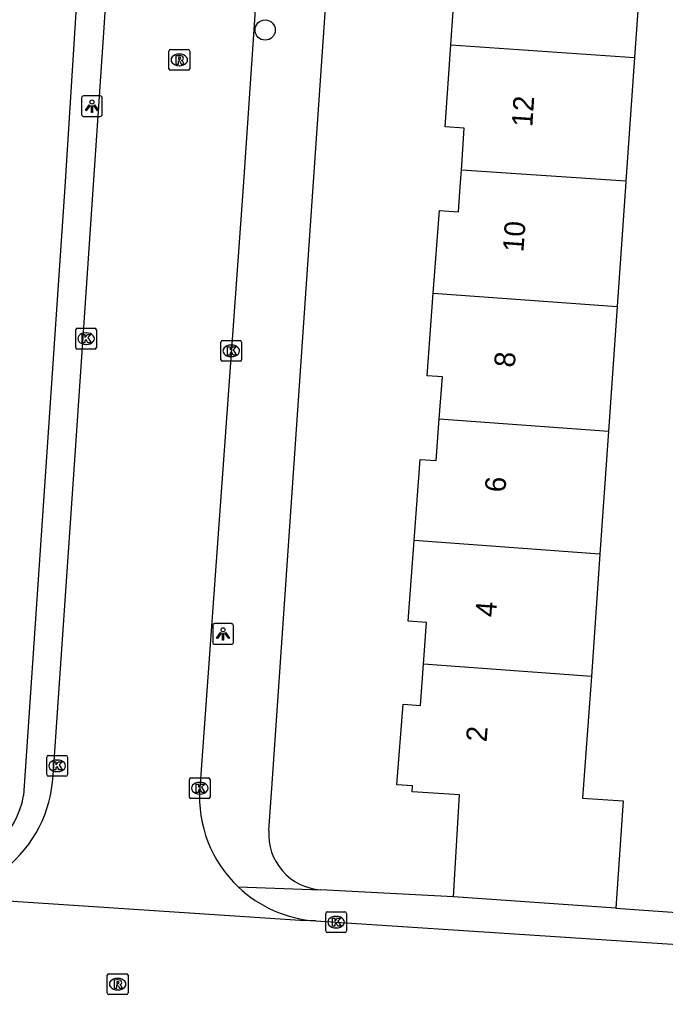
# Model space of a CAD drawing. Extents: x 161848 to 162726, y 385382 to 386521.
# Drawn here: x 162369.71 to 162400.92, y 385460.98 to 385508.07 of the extents above; entities that cross this region are included whole.
import ezdxf

# ---------------------------------------------------------------- set-up
doc = ezdxf.new("R2010")
doc.units = 0
for name, color, linetype in [('IMGEO_Boom', 7, 'Continuous'), ('IMGEO_Kolk', 7, 'Continuous'), ('IMGEO_Lichtpunt', 7, 'Continuous'), ('IMGEO_Pand', 7, 'Continuous'), ('IMGEO_Pand_nummerreeks', 7, 'Continuous'), ('IMGEO_Rijbaan_lokaal_open', 7, 'Continuous'), ('IMGEO_Rioolput', 7, 'Continuous'), ('IMGEO_Voetpad_open', 7, 'Continuous')]:
    doc.layers.add(name, color=color, linetype=linetype)

msp = doc.modelspace()

# ---------------------------------------------------------------- linework, layer by layer
at = {"layer": 'IMGEO_Boom'}
msp.add_circle((162381.58, 385507.566), 0.489, dxfattribs=at)
at = {"layer": 'IMGEO_Kolk'}
for p, q in [((162372.503, 385493.16), (162373.355, 385493.16)), ((162372.428, 385492.234), (162372.428, 385493.086)), ((162372.916, 385492.94), (162372.941, 385492.94)), ((162373.429, 385493.086), (162373.429, 385492.234)), ((162372.939, 385492.38), (162372.914, 385492.38)), ((162379.444, 385491.644), (162379.444, 385492.496)), ((162379.519, 385492.57), (162380.371, 385492.57)), ((162379.932, 385492.35), (162379.957, 385492.35)), ((162380.445, 385492.496), (162380.445, 385491.644)), ((162373.355, 385492.16), (162372.503, 385492.16)), ((162379.955, 385491.79), (162379.93, 385491.79)), ((162380.371, 385491.57), (162379.519, 385491.57)), ((162371.031, 385471.603), (162371.031, 385472.455)), ((162371.106, 385472.529), (162371.958, 385472.529)), ((162372.032, 385472.455), (162372.032, 385471.603)), ((162371.519, 385472.309), (162371.544, 385472.309)), ((162371.958, 385471.529), (162371.106, 385471.529)), ((162371.542, 385471.749), (162371.517, 385471.749)), ((162377.921, 385470.52), (162377.921, 385471.372)), ((162377.996, 385471.446), (162378.848, 385471.446)), ((162378.409, 385471.226), (162378.434, 385471.226)), ((162378.922, 385471.372), (162378.922, 385470.52)), ((162378.432, 385470.666), (162378.407, 385470.666)), ((162378.848, 385470.446), (162377.996, 385470.446)), ((162384.506, 385464.052), (162384.506, 385464.904)), ((162384.581, 385464.978), (162385.433, 385464.978)), ((162385.507, 385464.904), (162385.507, 385464.052)), ((162384.994, 385464.758), (162385.019, 385464.758)), ((162385.433, 385463.978), (162384.581, 385463.978)), ((162385.017, 385464.198), (162384.992, 385464.198))]:
    msp.add_line(p, q, dxfattribs=at)
for points in [[(162372.503, 385493.16), (162373.355, 385493.16)], [(162372.428, 385492.234), (162372.428, 385493.086)], [(162372.749, 385492.86), (162372.872, 385492.86), (162372.872, 385492.709), (162373.002, 385492.86), (162373.166, 385492.86), (162373.02, 385492.709), (162373.173, 385492.46), (162373.021, 385492.46), (162372.936, 385492.624), (162372.872, 385492.557), (162372.872, 385492.46), (162372.749, 385492.46), (162372.749, 385492.86)], [(162373.429, 385493.086), (162373.429, 385492.234)], [(162379.444, 385491.644), (162379.444, 385492.496)], [(162379.519, 385492.57), (162380.371, 385492.57)], [(162379.765, 385492.27), (162379.888, 385492.27), (162379.888, 385492.119), (162380.018, 385492.27), (162380.182, 385492.27), (162380.036, 385492.119), (162380.189, 385491.87), (162380.037, 385491.87), (162379.952, 385492.034), (162379.888, 385491.967), (162379.888, 385491.87), (162379.765, 385491.87), (162379.765, 385492.27)], [(162380.445, 385492.496), (162380.445, 385491.644)], [(162373.355, 385492.16), (162372.503, 385492.16)], [(162380.371, 385491.57), (162379.519, 385491.57)], [(162371.031, 385471.603), (162371.031, 385472.455)], [(162371.106, 385472.529), (162371.958, 385472.529)], [(162372.032, 385472.455), (162372.032, 385471.603)], [(162371.352, 385472.229), (162371.475, 385472.229), (162371.475, 385472.078), (162371.605, 385472.229), (162371.769, 385472.229), (162371.623, 385472.078), (162371.776, 385471.829), (162371.624, 385471.829), (162371.539, 385471.993), (162371.475, 385471.926), (162371.475, 385471.829), (162371.352, 385471.829), (162371.352, 385472.229)], [(162371.958, 385471.529), (162371.106, 385471.529)], [(162377.921, 385470.52), (162377.921, 385471.372)], [(162377.996, 385471.446), (162378.848, 385471.446)], [(162378.242, 385471.146), (162378.365, 385471.146), (162378.365, 385470.995), (162378.495, 385471.146), (162378.659, 385471.146), (162378.513, 385470.995), (162378.666, 385470.746), (162378.514, 385470.746), (162378.429, 385470.91), (162378.365, 385470.843), (162378.365, 385470.746), (162378.242, 385470.746), (162378.242, 385471.146)], [(162378.922, 385471.372), (162378.922, 385470.52)], [(162378.848, 385470.446), (162377.996, 385470.446)], [(162384.506, 385464.052), (162384.506, 385464.904)], [(162384.581, 385464.978), (162385.433, 385464.978)], [(162385.507, 385464.904), (162385.507, 385464.052)], [(162384.827, 385464.678), (162384.95, 385464.678), (162384.95, 385464.527), (162385.08, 385464.678), (162385.244, 385464.678), (162385.098, 385464.527), (162385.251, 385464.278), (162385.099, 385464.278), (162385.014, 385464.442), (162384.95, 385464.375), (162384.95, 385464.278), (162384.827, 385464.278), (162384.827, 385464.678)], [(162385.433, 385463.978), (162384.581, 385463.978)]]:
    msp.add_lwpolyline(points, dxfattribs=at)
for centre, start, end in [((162372.505, 385493.084), 91.552, 178.448), ((162372.505, 385493.084), 91.552, 178.448), ((162373.353, 385493.084), 1.552, 88.448), ((162373.353, 385493.084), 1.552, 88.448), ((162372.505, 385492.236), 181.552, 268.448), ((162372.505, 385492.236), 181.552, 268.448), ((162373.353, 385492.236), 271.552, 358.448), ((162373.353, 385492.236), 271.552, 358.448), ((162379.521, 385492.494), 91.552, 178.448), ((162379.521, 385492.494), 91.552, 178.448), ((162380.369, 385492.494), 1.552, 88.448), ((162380.369, 385492.494), 1.552, 88.448), ((162379.521, 385491.646), 181.552, 268.448), ((162379.521, 385491.646), 181.552, 268.448), ((162380.369, 385491.646), 271.552, 358.448), ((162380.369, 385491.646), 271.552, 358.448), ((162371.108, 385472.453), 91.552, 178.448), ((162371.108, 385472.453), 91.552, 178.448), ((162371.956, 385472.453), 1.552, 88.448), ((162371.956, 385472.453), 1.552, 88.448), ((162371.108, 385471.605), 181.552, 268.448), ((162371.108, 385471.605), 181.552, 268.448), ((162371.956, 385471.605), 271.552, 358.448), ((162371.956, 385471.605), 271.552, 358.448), ((162377.998, 385471.37), 91.552, 178.448), ((162377.998, 385471.37), 91.552, 178.448), ((162378.846, 385471.37), 1.552, 88.448), ((162378.846, 385471.37), 1.552, 88.448), ((162377.998, 385470.522), 181.552, 268.448), ((162377.998, 385470.522), 181.552, 268.448), ((162378.846, 385470.522), 271.552, 358.448), ((162378.846, 385470.522), 271.552, 358.448), ((162384.583, 385464.902), 91.552, 178.448), ((162384.583, 385464.902), 91.552, 178.448), ((162385.431, 385464.902), 1.552, 88.448), ((162385.431, 385464.902), 1.552, 88.448), ((162384.583, 385464.054), 181.552, 268.448), ((162384.583, 385464.054), 181.552, 268.448), ((162385.431, 385464.054), 271.552, 358.448), ((162385.431, 385464.054), 271.552, 358.448)]:
    msp.add_arc(centre, 0.0765, start, end, dxfattribs=at)
for centre, major_axis, ratio, start_param, end_param in [((162372.915, 385492.66), (-0.387, 0.002), 0.722429, 4.712389, 7.853982), ((162372.94, 385492.66), (-0.39, 0.002), 0.717154, 1.570796, 4.712389), ((162379.931, 385492.07), (-0.387, 0.002), 0.722429, 4.712389, 7.853982), ((162379.956, 385492.07), (-0.39, 0.002), 0.717154, 1.570796, 4.712389), ((162371.518, 385472.029), (-0.387, 0.002), 0.722429, 4.712389, 7.853982), ((162371.543, 385472.029), (-0.39, 0.002), 0.717154, 1.570796, 4.712389), ((162378.408, 385470.946), (-0.387, 0.002), 0.722429, 4.712389, 7.853982), ((162378.433, 385470.946), (-0.39, 0.002), 0.717154, 1.570796, 4.712389), ((162384.993, 385464.478), (-0.387, 0.002), 0.722429, 4.712389, 7.853982), ((162385.018, 385464.478), (-0.39, 0.002), 0.717154, 1.570796, 4.712389)]:
    msp.add_ellipse(centre, major_axis=major_axis, ratio=ratio, start_param=start_param, end_param=end_param, dxfattribs=at)
at = {"layer": 'IMGEO_Lichtpunt'}
for p, q in [((162372.713, 385504.292), (162372.713, 385503.485)), ((162372.713, 385504.292), (162372.713, 385503.485)), ((162373.615, 385504.387), (162372.807, 385504.387)), ((162373.615, 385504.387), (162372.807, 385504.387)), ((162373.709, 385503.485), (162373.709, 385504.292)), ((162373.709, 385503.485), (162373.709, 385504.292)), ((162372.807, 385503.391), (162373.615, 385503.391)), ((162372.807, 385503.391), (162373.615, 385503.391)), ((162379.049, 385478.8), (162379.049, 385477.993)), ((162379.049, 385478.8), (162379.049, 385477.993)), ((162379.951, 385478.895), (162379.143, 385478.895)), ((162379.951, 385478.895), (162379.143, 385478.895)), ((162380.045, 385477.993), (162380.045, 385478.8)), ((162380.045, 385477.993), (162380.045, 385478.8)), ((162379.143, 385477.899), (162379.951, 385477.899)), ((162379.143, 385477.899), (162379.951, 385477.899))]:
    msp.add_line(p, q, dxfattribs=at)
for points in [[(162373.087, 385503.956), (162373.126, 385503.928), (162372.938, 385503.666), (162372.9, 385503.693), (162373.087, 385503.956)], [(162373.189, 385503.908), (162373.236, 385503.908), (162373.236, 385503.586), (162373.189, 385503.586), (162373.189, 385503.908)], [(162373.299, 385503.928), (162373.337, 385503.955), (162373.524, 385503.693), (162373.485, 385503.665), (162373.299, 385503.928)], [(162379.423, 385478.464), (162379.462, 385478.436), (162379.274, 385478.174), (162379.236, 385478.201), (162379.423, 385478.464)], [(162379.525, 385478.416), (162379.572, 385478.416), (162379.572, 385478.094), (162379.525, 385478.094), (162379.525, 385478.416)], [(162379.635, 385478.436), (162379.673, 385478.463), (162379.86, 385478.201), (162379.821, 385478.173), (162379.635, 385478.436)]]:
    msp.add_lwpolyline(points, dxfattribs=at)
for centre in [(162373.212, 385504.09), (162379.548, 385478.598)]:
    msp.add_circle(centre, 0.0994, dxfattribs=at)
for centre, start, end in [((162372.807, 385504.292), 90, 180), ((162372.807, 385504.292), 90, 180), ((162373.615, 385504.292), 0, 90), ((162373.615, 385504.292), 0, 90), ((162372.807, 385503.485), 180, 270), ((162372.807, 385503.485), 180, 270), ((162373.615, 385503.485), 270, 0), ((162373.615, 385503.485), 270, 360), ((162379.143, 385478.8), 90, 180), ((162379.143, 385478.8), 90, 180), ((162379.951, 385478.8), 0, 90), ((162379.951, 385478.8), 0, 90), ((162379.143, 385477.993), 180, 270), ((162379.143, 385477.993), 180, 270), ((162379.951, 385477.993), 270, 0), ((162379.951, 385477.993), 270, 360)]:
    msp.add_arc(centre, 0.0946, start, end, dxfattribs=at)
at = {"layer": 'IMGEO_Pand'}
for points in [[(162390.55, 385506.852), (162390.818, 385510.817), (162391.739, 385510.755), (162391.887, 385512.943)], [(162399.853, 385512.378), (162399.426, 385506.247)], [(162391.061, 385500.805), (162391.199, 385502.827), (162390.282, 385502.89), (162390.55, 385506.852)], [(162390.55, 385506.852), (162399.426, 385506.247)], [(162399.426, 385506.247), (162399.009, 385500.264)], [(162389.702, 385494.859), (162389.996, 385498.852), (162390.923, 385498.784), (162391.006, 385500), (162391.061, 385500.805)], [(162399.009, 385500.264), (162391.061, 385500.805)], [(162399.009, 385500.264), (162398.991, 385500), (162398.588, 385494.208)], [(162389.993, 385488.795), (162390.142, 385490.817), (162389.409, 385490.87), (162389.702, 385494.859)], [(162389.702, 385494.859), (162398.588, 385494.208)], [(162398.588, 385494.208), (162398.169, 385488.198)], [(162388.783, 385482.918), (162389.071, 385486.831), (162389.844, 385486.774), (162389.993, 385488.795)], [(162389.993, 385488.795), (162398.169, 385488.198)], [(162398.169, 385488.198), (162397.755, 385482.259)], [(162389.232, 385476.945), (162389.38, 385478.946), (162388.496, 385479.012), (162388.783, 385482.918)], [(162397.755, 385482.259), (162388.783, 385482.918)], [(162397.755, 385482.259), (162397.344, 385476.347)], [(162390.678, 385465.695), (162390.964, 385470.627), (162388.681, 385470.775), (162388.7, 385471.068), (162387.934, 385471.112), (162388.248, 385475.002), (162389.085, 385474.944), (162389.232, 385476.945)], [(162397.344, 385476.347), (162389.232, 385476.945)], [(162397.344, 385476.347), (162397.254, 385475.059), (162396.917, 385470.465), (162398.876, 385470.332), (162398.522, 385465.148)], [(162398.522, 385465.148), (162390.678, 385465.695)]]:
    msp.add_lwpolyline(points, dxfattribs=at)
at = {"layer": 'IMGEO_Rijbaan_lokaal_open'}
for points in [[(162371.337, 385471.56), (162372.417, 385487.277), (162373.801, 385507.691), (162374.078, 385511.821), (162378.92, 385584.563)], [(162386.188, 385583.599), (162383.728, 385547.354), (162383.446, 385543.191), (162380.515, 385500), (162378.421, 385470.95)], [(162384.026, 385464.541), (162383.264, 385464.554), (162365.257, 385465.748)], [(162384.026, 385464.541), (162429.312, 385461.583)]]:
    msp.add_lwpolyline(points, dxfattribs=at)
for centre, radius, start, end in [((162365.168, 385471.884), 6.177, 308.7885, 356.9946), ((162384.418, 385470.539), 6.011, 176.0789, 226.5228), ((162384.418, 385470.539), 6.011, 226.5271, 266.2655)]:
    msp.add_arc(centre, radius, start, end, dxfattribs=at)
at = {"layer": 'IMGEO_Rioolput'}
for p, q in [((162376.934, 385505.698), (162376.934, 385506.55)), ((162377.009, 385506.624), (162377.861, 385506.624)), ((162377.422, 385506.404), (162377.447, 385506.404)), ((162377.935, 385506.55), (162377.935, 385505.698)), ((162377.861, 385505.624), (162377.009, 385505.624)), ((162377.445, 385505.844), (162377.42, 385505.844)), ((162373.955, 385461.059), (162373.955, 385461.911)), ((162374.03, 385461.985), (162374.882, 385461.985)), ((162374.443, 385461.765), (162374.468, 385461.765)), ((162374.956, 385461.911), (162374.956, 385461.059)), ((162374.466, 385461.205), (162374.441, 385461.205)), ((162374.882, 385460.985), (162374.03, 385460.985))]:
    msp.add_line(p, q, dxfattribs=at)
for points in [[(162376.934, 385505.698), (162376.934, 385506.55)], [(162377.009, 385506.624), (162377.861, 385506.624)], [(162377.523, 385506.322), (162377.271, 385506.324), (162377.271, 385505.924)], [(162377.935, 385506.55), (162377.935, 385505.698)], [(162377.271, 385505.924), (162377.395, 385505.924), (162377.395, 385506.086), (162377.406, 385506.086)], [(162377.449, 385506.243), (162377.395, 385506.243), (162377.395, 385506.162)], [(162377.395, 385506.162), (162377.447, 385506.162)], [(162377.453, 385506.057), (162377.524, 385505.924), (162377.664, 385505.924), (162377.599, 385506.05)], [(162377.861, 385505.624), (162377.009, 385505.624)], [(162373.955, 385461.059), (162373.955, 385461.911)], [(162374.03, 385461.985), (162374.882, 385461.985)], [(162374.544, 385461.683), (162374.292, 385461.685), (162374.292, 385461.285)], [(162374.47, 385461.604), (162374.416, 385461.604), (162374.416, 385461.523)], [(162374.956, 385461.911), (162374.956, 385461.059)], [(162374.292, 385461.285), (162374.416, 385461.285), (162374.416, 385461.447), (162374.427, 385461.447)], [(162374.416, 385461.523), (162374.468, 385461.523)], [(162374.474, 385461.418), (162374.545, 385461.285), (162374.685, 385461.285), (162374.62, 385461.411)], [(162374.882, 385460.985), (162374.03, 385460.985)]]:
    msp.add_lwpolyline(points, dxfattribs=at)
for centre, radius, start, end in [((162377.011, 385506.548), 0.0765, 91.552, 178.448), ((162377.011, 385506.548), 0.0765, 91.552, 178.448), ((162377.522, 385506.212), 0.109, 350.3612, 89.416), ((162377.859, 385506.548), 0.0765, 1.552, 88.448), ((162377.859, 385506.548), 0.0765, 1.552, 88.448), ((162377.405, 385506.033), 0.0533, 26.0293, 88.6989), ((162377.431, 385506.351), 0.19, 274.7715, 282.9687), ((162377.455, 385506.147), 0.0964, 77.0061, 93.1865), ((162377.469, 385506.204), 0.0378, 276.6634, 79.6772), ((162377.52, 385506.212), 0.112, 277.5842, 350.9817), ((162377.504, 385505.997), 0.108, 29.5134, 73.7905), ((162377.011, 385505.7), 0.0765, 181.552, 268.448), ((162377.011, 385505.7), 0.0765, 181.552, 268.448), ((162377.859, 385505.7), 0.0765, 271.552, 358.448), ((162377.859, 385505.7), 0.0765, 271.552, 358.448), ((162374.032, 385461.909), 0.0765, 91.552, 178.448), ((162374.032, 385461.909), 0.0765, 91.552, 178.448), ((162374.476, 385461.508), 0.0964, 77.0061, 93.1865), ((162374.49, 385461.565), 0.0378, 276.6634, 79.6772), ((162374.543, 385461.573), 0.109, 350.3612, 89.416), ((162374.88, 385461.909), 0.0765, 1.552, 88.448), ((162374.88, 385461.909), 0.0765, 1.552, 88.448), ((162374.426, 385461.394), 0.0533, 26.0293, 88.6989), ((162374.452, 385461.712), 0.19, 274.7715, 282.9687), ((162374.541, 385461.573), 0.112, 277.5842, 350.9817), ((162374.525, 385461.358), 0.108, 29.5134, 73.7905), ((162374.032, 385461.061), 0.0765, 181.552, 268.448), ((162374.032, 385461.061), 0.0765, 181.552, 268.448), ((162374.88, 385461.061), 0.0765, 271.552, 358.448), ((162374.88, 385461.061), 0.0765, 271.552, 358.448)]:
    msp.add_arc(centre, radius, start, end, dxfattribs=at)
for centre, major_axis, ratio, start_param, end_param in [((162377.421, 385506.124), (-0.387, 0.002), 0.722429, 4.712389, 7.853982), ((162377.446, 385506.124), (-0.39, 0.002), 0.717154, 1.570796, 4.712389), ((162374.442, 385461.485), (-0.387, 0.002), 0.722429, 4.712389, 7.853982), ((162374.467, 385461.485), (-0.39, 0.002), 0.717154, 1.570796, 4.712389)]:
    msp.add_ellipse(centre, major_axis=major_axis, ratio=ratio, start_param=start_param, end_param=end_param, dxfattribs=at)
at = {"layer": 'IMGEO_Voetpad_open'}
for points in [[(162377.315, 385584.068), (162374.647, 385543.436), (162371.906, 385500), (162369.909, 385470.592)], [(162381.759, 385468.902), (162381.922, 385471.173), (162383.906, 385500), (162389.61, 385582.896)], [(162380.282, 385466.177), (162384.258, 385466.042)], [(162390.678, 385465.695), (162384.258, 385466.042)], [(162398.522, 385465.148), (162402.369, 385464.886)]]:
    msp.add_lwpolyline(points, dxfattribs=at)
for centre, radius, start, end in [((162365.986, 385471.252), 3.979, 271.9936, 350.4489), ((162384.437, 385468.721), 2.685, 176.1245, 266.1679)]:
    msp.add_arc(centre, radius, start, end, dxfattribs=at)

# ---------------------------------------------------------------- texts
at = {"layer": 'IMGEO_Pand_nummerreeks'}
for s, rotation, p in [('12', 86.2197, (162394.484, 385502.866)), ('10', 85.7101, (162394.052, 385496.815)), ('8', 85.7101, (162393.634, 385491.248)), ('6', 85.7101, (162393.181, 385485.216)), ('4', 85.7101, (162392.729, 385479.188)), ('2', 85.7088, (162392.277, 385473.159))]:
    msp.add_text(s, height=1, rotation=rotation, dxfattribs=at).set_placement(p)

doc.saveas('drawing.dxf')
